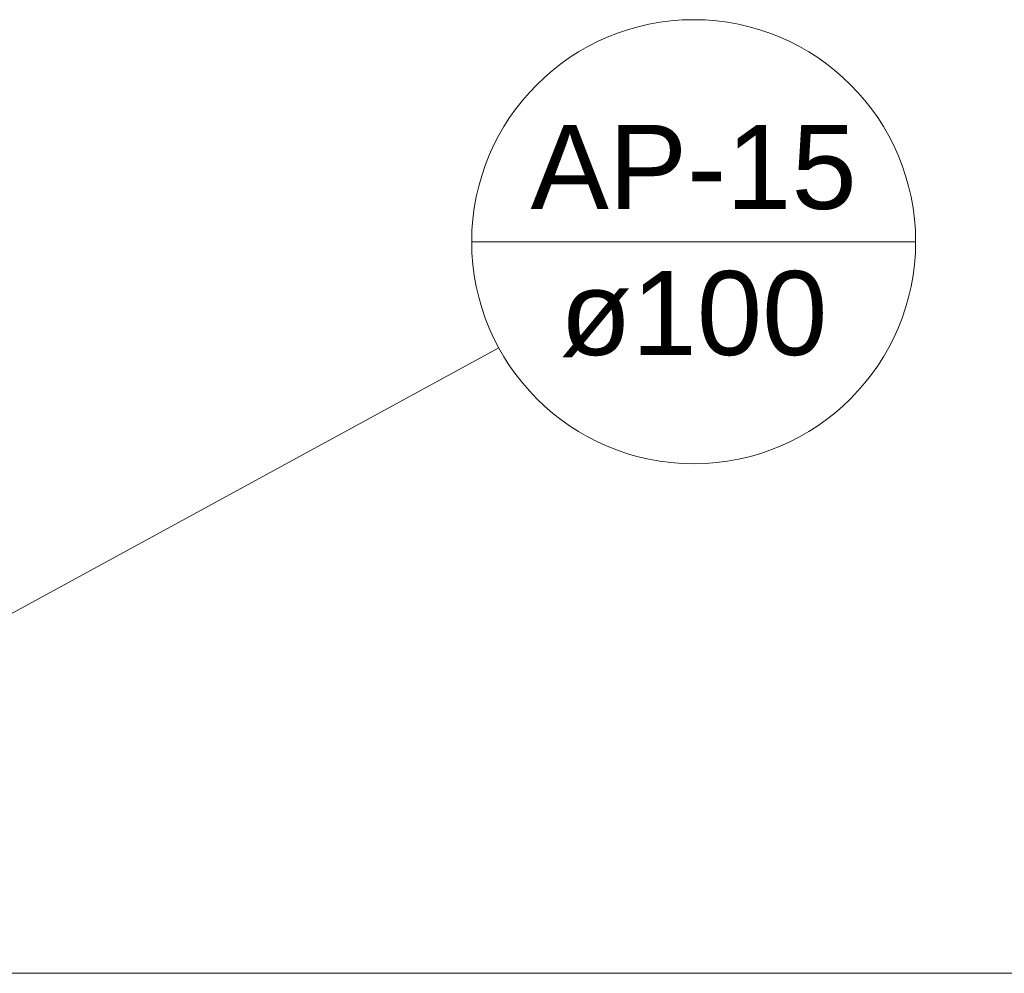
# Model space of a CAD drawing. Header units: millimetres. Extents: x 567 to 934, y -1 to 364.
# Tile 323 of 656: x 647.2 to 649.78, y 284.63 to 287.12. Entities that reach past the tile are written whole.
import ezdxf

# ---------------------------------------------------------------- set-up
doc = ezdxf.new("R2010")
doc.units = ezdxf.units.MM
doc.header["$MEASUREMENT"] = 0
doc.linetypes.add('NULL', pattern=[0])
doc.layers.add('AP-Indicação coluna', color=14, linetype='Continuous', lineweight=13)
doc.layers.add('ARQ FINA', color=8, linetype='Continuous')
doc.styles.add('Arial', font='arial.ttf')

msp = doc.modelspace()

# ---------------------------------------------------------------- linework, layer by layer
at = {"layer": 'AP-Indicação coluna'}
for p, q in [((648.3847, 286.543), (649.5469, 286.543)), ((648.4555, 286.2651), (645.7693, 284.8018))]:
    msp.add_line(p, q, dxfattribs=at)
msp.add_circle((648.9658, 286.543), 0.5811, dxfattribs=at)
msp.add_circle((648.9658, 286.543), 0.5811, dxfattribs=at)
at = {"layer": 'ARQ FINA', "lineweight": 5}
msp.add_line((655.5458, 284.6281), (645.5458, 284.6281), dxfattribs=at)

# ---------------------------------------------------------------- texts
at = {"layer": 'AP-Indicação coluna', "linetype": 'NULL', "char_height": 0.22, "attachment_point": 8, "line_spacing_factor": 0.6, "style": 'Arial'}
for s, insert, width in [('AP-15', (648.9658, 286.6256), 1.708354), ('ø100', (648.9658, 286.2404), 1.400823)]:
    msp.add_mtext(s, dxfattribs=dict(at, insert=insert, width=width))

doc.saveas('drawing.dxf')
